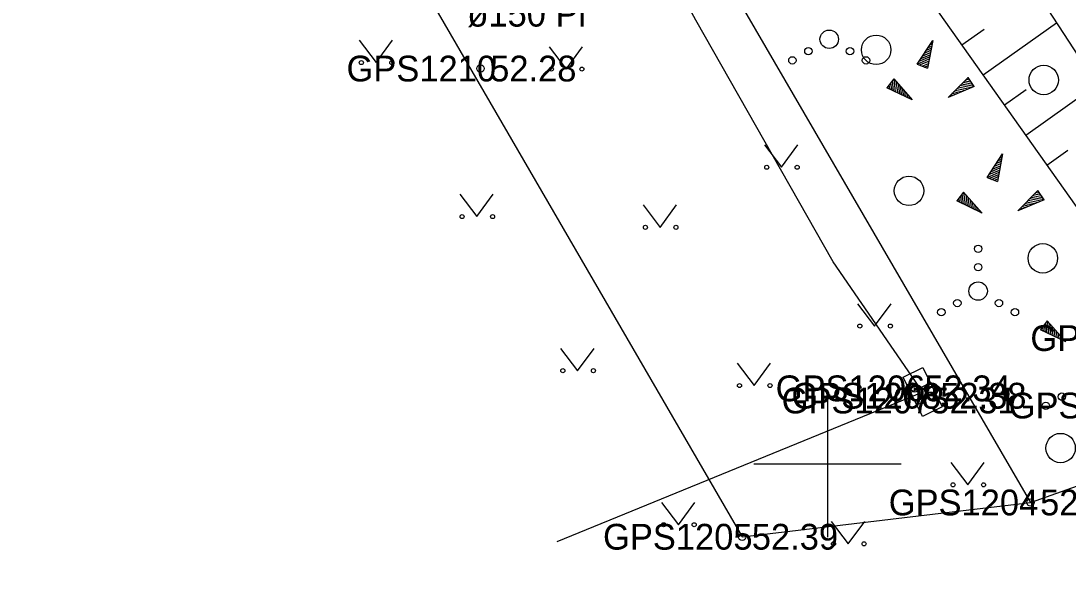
# Model space of a CAD drawing. Extents: x 551623 to 559850, y 6561220 to 6567135.
# Drawn here: x 555228.1 to 555256.53, y 6565096.73 to 6565112.03 of the extents above; entities that cross this region are included whole.
import ezdxf

# ---------------------------------------------------------------- set-up
doc = ezdxf.new("R2010")
doc.units = 0
for name, color, linetype in [('DTRASS', 7, 'Continuous'), ('ELRAJATISMP', 7, 'Continuous'), ('HALJASTUS', 7, 'Continuous'), ('KORGUS-EH2000', 7, 'Continuous'), ('MOOTKORG-EH2000', 7, 'Continuous'), ('MOOTMPUNKT', 7, 'Continuous'), ('MOOTNR', 7, 'Continuous'), ('MOOTPIIR', 7, 'Continuous'), ('MPKAABEL', 7, 'Continuous'), ('RELJEEF', 7, 'Continuous'), ('VEEKOGU', 7, 'Continuous'), ('VORK', 7, 'Continuous')]:
    doc.layers.add(name, color=color, linetype=linetype)

msp = doc.modelspace()

# ---------------------------------------------------------------- linework, layer by layer
at = {"layer": 'ELRAJATISMP'}
for p, q in [((555252.796, 6565102.199), (555252.26, 6565101.936)), ((555252.915, 6565101.956), (555252.38, 6565101.692))]:
    msp.add_line(p, q, dxfattribs=at)
msp.add_lwpolyline([(555252.592, 6565102.614), (555253.119, 6565101.542), (555252.583, 6565101.278), (555252.056, 6565102.35)], close=True, dxfattribs=at)
at = {"layer": 'HALJASTUS'}
for p, q in [((555237.28, 6565111.502), (555237.744, 6565110.895)), ((555237.744, 6565110.895), (555238.189, 6565111.502)), ((555242.44, 6565111.325), (555242.903, 6565110.718)), ((555242.903, 6565110.718), (555243.349, 6565111.325)), ((555248.287, 6565108.658), (555248.751, 6565108.051)), ((555248.751, 6565108.051), (555249.196, 6565108.658)), ((555240.017, 6565107.317), (555240.48, 6565106.711)), ((555240.48, 6565106.711), (555240.926, 6565107.317)), ((555244.994, 6565107.027), (555245.457, 6565106.42)), ((555245.457, 6565106.42), (555245.903, 6565107.027)), ((555250.817, 6565104.345), (555251.281, 6565103.738)), ((555251.281, 6565103.738), (555251.726, 6565104.345)), ((555242.753, 6565103.133), (555243.216, 6565102.526)), ((555243.216, 6565102.526), (555243.662, 6565103.133)), ((555247.548, 6565102.728), (555248.012, 6565102.122)), ((555248.012, 6565102.122), (555248.457, 6565102.728)), ((555253.348, 6565100.032), (555253.811, 6565099.426)), ((555253.811, 6565099.426), (555254.256, 6565100.032)), ((555245.489, 6565098.948), (555245.953, 6565098.341)), ((555245.953, 6565098.341), (555246.398, 6565098.948)), ((555250.103, 6565098.43), (555250.566, 6565097.823)), ((555250.566, 6565097.823), (555251.012, 6565098.43))]:
    msp.add_line(p, q, dxfattribs=at)
msp.add_lwpolyline([(555235.12, 6565151.155), (555232.135, 6565148.949), (555229.151, 6565146.49), (555228.521, 6565144.196), (555233.66, 6565136.637), (555246.422, 6565114.586), (555255.514, 6565098.946)], dxfattribs=at)
for centre, radius in [((555250.047, 6565111.53), 0.25), ((555251.323, 6565111.241), 0.4), ((555249.482, 6565111.205), 0.1), ((555250.612, 6565111.205), 0.1), ((555237.343, 6565110.895), 0.055), ((555238.171, 6565110.895), 0.055), ((555249.047, 6565110.955), 0.1), ((555251.047, 6565110.955), 0.1), ((555242.502, 6565110.718), 0.055), ((555243.331, 6565110.718), 0.055), ((555255.873, 6565110.422), 0.4), ((555248.35, 6565108.051), 0.055), ((555249.178, 6565108.051), 0.055), ((555252.214, 6565107.41), 0.4), ((555240.079, 6565106.711), 0.055), ((555240.908, 6565106.711), 0.055), ((555245.056, 6565106.42), 0.055), ((555245.885, 6565106.42), 0.055), ((555254.092, 6565105.838), 0.1), ((555255.849, 6565105.579), 0.4), ((555254.092, 6565105.338), 0.1), ((555254.092, 6565104.688), 0.25), ((555253.527, 6565104.363), 0.1), ((555254.657, 6565104.363), 0.1), ((555253.092, 6565104.113), 0.1), ((555255.092, 6565104.113), 0.1), ((555250.88, 6565103.738), 0.055), ((555251.709, 6565103.738), 0.055), ((555242.815, 6565102.526), 0.055), ((555243.644, 6565102.526), 0.055), ((555247.611, 6565102.122), 0.055), ((555248.44, 6565102.122), 0.055), ((555256.365, 6565101.82), 0.1), ((555255.93, 6565101.57), 0.1), ((555256.331, 6565100.424), 0.4), ((555253.41, 6565099.426), 0.055), ((555254.239, 6565099.426), 0.055), ((555245.552, 6565098.341), 0.055), ((555246.381, 6565098.341), 0.055), ((555250.165, 6565097.823), 0.055), ((555250.994, 6565097.823), 0.055)]:
    msp.add_circle(centre, radius, dxfattribs=at)
at = {"layer": 'KORGUS-EH2000'}
for centre in [(555240.581, 6565110.733), (555255.514, 6565098.946), (555247.686, 6565098.015)]:
    msp.add_circle(centre, 0.1, dxfattribs=at)
at = {"layer": 'MOOTMPUNKT'}
for centre in [(555240.581, 6565110.733), (555252.374, 6565102.046), (555252.536, 6565101.717), (555252.801, 6565101.846), (555255.514, 6565098.946), (555247.686, 6565098.015)]:
    msp.add_circle(centre, 0.1, dxfattribs=at)
at = {"layer": 'MOOTPIIR'}
msp.add_lwpolyline([(555147.465, 6565082.979), (555153.125, 6565104.459), (555157.981, 6565122.311), (555163.2, 6565141.618), (555175.303, 6565138.726), (555190.232, 6565137.368), (555210.946, 6565134.177), (555222.4, 6565133.017), (555236.459, 6565117.362), (555247.686, 6565098.015), (555255.514, 6565098.946), (555277.06, 6565106.584), (555291.997, 6565107.634)], dxfattribs=at)
at = {"layer": 'MPKAABEL'}
msp.add_line((555252.588, 6565101.946), (555242.652, 6565097.876), dxfattribs=at)
msp.add_lwpolyline([(555252.588, 6565101.946), (555250.157, 6565105.485), (555246.43, 6565112.048), (555243.328, 6565117.686), (555240.248, 6565123.284), (555235.885, 6565131.607), (555233.393, 6565136.173), (555233.034, 6565137.981), (555233.62, 6565138.358), (555237.1, 6565137.907), (555242.704, 6565136.954), (555245.573, 6565136.455), (555256.506, 6565134.49), (555262.887, 6565133.288), (555269.268, 6565132.087), (555280.849, 6565129.896)], dxfattribs=at)
at = {"layer": 'RELJEEF'}
for p, q in [((555253.649, 6565111.376), (555254.257, 6565111.807)), ((555254.227, 6565110.56), (555256.224, 6565111.974)), ((555252.439, 6565110.855), (555252.859, 6565111.495)), ((555252.859, 6565111.495), (555252.719, 6565110.74)), ((555252.834, 6565111.455), (555252.854, 6565111.465)), ((555252.639, 6565111.155), (555252.809, 6565111.23)), ((555252.689, 6565111.23), (555252.819, 6565111.29)), ((555252.734, 6565111.305), (555252.834, 6565111.345)), ((555252.784, 6565111.38), (555252.844, 6565111.405)), ((555252.439, 6565110.855), (555252.764, 6565110.995)), ((555252.489, 6565110.93), (555252.774, 6565111.05)), ((555252.504, 6565110.83), (555252.754, 6565110.935)), ((555252.539, 6565111.005), (555252.789, 6565111.11)), ((555252.589, 6565111.08), (555252.714, 6565111.135)), ((555252.714, 6565111.135), (555252.799, 6565111.17)), ((555252.439, 6565110.855), (555252.719, 6565110.74)), ((555252.439, 6565110.855), (555252.439, 6565110.855)), ((555252.569, 6565110.8), (555252.744, 6565110.875)), ((555252.639, 6565110.775), (555252.734, 6565110.815)), ((555252.704, 6565110.75), (555252.719, 6565110.755)), ((555251.798, 6565110.454), (555251.613, 6565110.214)), ((555251.713, 6565110.344), (555251.738, 6565110.159)), ((555251.753, 6565110.399), (555251.788, 6565110.129)), ((555251.798, 6565110.454), (555252.303, 6565109.884)), ((555251.798, 6565110.454), (555251.843, 6565110.104)), ((555251.798, 6565110.454), (555251.798, 6565110.454)), ((555251.858, 6565110.389), (555251.898, 6565110.079)), ((555253.277, 6565109.949), (555253.817, 6565110.494)), ((555253.947, 6565110.299), (555253.682, 6565110.354)), ((555253.907, 6565110.359), (555253.722, 6565110.394)), ((555253.867, 6565110.419), (555253.767, 6565110.439)), ((555253.827, 6565110.479), (555253.807, 6565110.479)), ((555253.987, 6565110.244), (555253.817, 6565110.494)), ((555252.303, 6565109.884), (555251.613, 6565110.214)), ((555251.623, 6565110.229), (555251.628, 6565110.209)), ((555251.668, 6565110.284), (555251.683, 6565110.184)), ((555251.918, 6565110.319), (555251.953, 6565110.054)), ((555251.978, 6565110.254), (555251.993, 6565110.114)), ((555251.993, 6565110.114), (555252.008, 6565110.024)), ((555252.033, 6565110.184), (555252.063, 6565109.999)), ((555252.093, 6565110.119), (555252.113, 6565109.974)), ((555252.153, 6565110.049), (555252.168, 6565109.949)), ((555253.987, 6565110.244), (555253.277, 6565109.949)), ((555253.487, 6565110.034), (555253.382, 6565110.054)), ((555253.567, 6565110.069), (555253.427, 6565110.099)), ((555253.652, 6565110.104), (555253.467, 6565110.139)), ((555253.602, 6565110.164), (555253.512, 6565110.184)), ((555253.817, 6565110.174), (555253.552, 6565110.224)), ((555253.902, 6565110.209), (555253.597, 6565110.269)), ((555253.737, 6565110.139), (555253.602, 6565110.164)), ((555253.987, 6565110.244), (555253.637, 6565110.309)), ((555253.987, 6565110.244), (555253.987, 6565110.244)), ((555254.805, 6565109.744), (555255.394, 6565110.161)), ((555255.383, 6565108.927), (555257.316, 6565110.297)), ((555252.213, 6565109.984), (555252.223, 6565109.919)), ((555252.273, 6565109.914), (555252.278, 6565109.894)), ((555253.317, 6565109.964), (555253.302, 6565109.969)), ((555253.402, 6565109.999), (555253.342, 6565110.014)), ((555254.335, 6565107.778), (555254.755, 6565108.418)), ((555254.755, 6565108.418), (555254.615, 6565107.663)), ((555254.73, 6565108.378), (555254.75, 6565108.388)), ((555255.961, 6565108.111), (555256.531, 6565108.515)), ((555254.485, 6565108.003), (555254.61, 6565108.058)), ((555254.535, 6565108.078), (555254.705, 6565108.153)), ((555254.585, 6565108.153), (555254.715, 6565108.213)), ((555254.61, 6565108.058), (555254.695, 6565108.093)), ((555254.63, 6565108.228), (555254.73, 6565108.268)), ((555254.68, 6565108.303), (555254.74, 6565108.328)), ((555254.335, 6565107.778), (555254.66, 6565107.918)), ((555254.335, 6565107.778), (555254.615, 6565107.663)), ((555254.335, 6565107.778), (555254.335, 6565107.778)), ((555254.385, 6565107.853), (555254.67, 6565107.973)), ((555254.4, 6565107.753), (555254.65, 6565107.858)), ((555254.435, 6565107.928), (555254.685, 6565108.033)), ((555254.465, 6565107.723), (555254.64, 6565107.798)), ((555254.535, 6565107.698), (555254.63, 6565107.738)), ((555254.6, 6565107.673), (555254.615, 6565107.678)), ((555253.694, 6565107.377), (555253.509, 6565107.137)), ((555253.564, 6565107.207), (555253.579, 6565107.107)), ((555253.609, 6565107.267), (555253.634, 6565107.082)), ((555253.649, 6565107.322), (555253.684, 6565107.052)), ((555253.694, 6565107.377), (555254.199, 6565106.807)), ((555253.694, 6565107.377), (555253.739, 6565107.027)), ((555253.694, 6565107.377), (555253.694, 6565107.377)), ((555253.754, 6565107.312), (555253.794, 6565107.002)), ((555253.814, 6565107.242), (555253.849, 6565106.977)), ((555255.173, 6565106.872), (555255.713, 6565107.417)), ((555255.883, 6565107.167), (555255.533, 6565107.232)), ((555255.843, 6565107.222), (555255.578, 6565107.277)), ((555255.803, 6565107.282), (555255.618, 6565107.317)), ((555255.763, 6565107.342), (555255.663, 6565107.362)), ((555255.723, 6565107.402), (555255.703, 6565107.402)), ((555255.883, 6565107.167), (555255.713, 6565107.417)), ((555254.199, 6565106.807), (555253.509, 6565107.137)), ((555253.519, 6565107.152), (555253.524, 6565107.132)), ((555253.874, 6565107.177), (555253.889, 6565107.037)), ((555253.889, 6565107.037), (555253.904, 6565106.947)), ((555253.929, 6565107.107), (555253.959, 6565106.922)), ((555253.989, 6565107.042), (555254.009, 6565106.897)), ((555254.049, 6565106.972), (555254.064, 6565106.872)), ((555255.883, 6565107.167), (555255.173, 6565106.872)), ((555255.298, 6565106.922), (555255.238, 6565106.937)), ((555255.383, 6565106.957), (555255.278, 6565106.977)), ((555255.463, 6565106.992), (555255.323, 6565107.022)), ((555255.548, 6565107.027), (555255.363, 6565107.062)), ((555255.498, 6565107.087), (555255.408, 6565107.107)), ((555255.713, 6565107.097), (555255.448, 6565107.147)), ((555255.798, 6565107.132), (555255.493, 6565107.192)), ((555255.633, 6565107.062), (555255.498, 6565107.087)), ((555255.883, 6565107.167), (555255.883, 6565107.167)), ((555254.109, 6565106.907), (555254.119, 6565106.842)), ((555254.169, 6565106.837), (555254.174, 6565106.817)), ((555255.213, 6565106.887), (555255.198, 6565106.892)), ((555255.969, 6565103.877), (555255.784, 6565103.637)), ((555255.924, 6565103.822), (555255.959, 6565103.552)), ((555255.969, 6565103.877), (555256.474, 6565103.307)), ((555255.969, 6565103.877), (555256.014, 6565103.527)), ((555255.969, 6565103.877), (555255.969, 6565103.877)), ((555256.029, 6565103.812), (555256.069, 6565103.502)), ((555256.474, 6565103.307), (555255.784, 6565103.637)), ((555255.794, 6565103.652), (555255.799, 6565103.632)), ((555255.839, 6565103.707), (555255.854, 6565103.607)), ((555255.884, 6565103.767), (555255.909, 6565103.582)), ((555256.089, 6565103.742), (555256.124, 6565103.477)), ((555256.149, 6565103.677), (555256.164, 6565103.537)), ((555256.164, 6565103.537), (555256.179, 6565103.447)), ((555256.204, 6565103.607), (555256.234, 6565103.422)), ((555256.264, 6565103.542), (555256.284, 6565103.397)), ((555256.324, 6565103.472), (555256.339, 6565103.372)), ((555256.384, 6565103.407), (555256.394, 6565103.342)), ((555256.444, 6565103.337), (555256.449, 6565103.317))]:
    msp.add_line(p, q, dxfattribs=at)
msp.add_lwpolyline([(555267.243, 6565100.718), (555264.574, 6565104.451), (555253.061, 6565121.25), (555242.65, 6565138.338), (555234.145, 6565148.829), (555233.386, 6565148.636), (555231.367, 6565148.23), (555230.85, 6565146.543), (555236.09, 6565137.882), (555248.799, 6565118.225), (555259.289, 6565103.411), (555261.934, 6565099.868)], dxfattribs=at)
at = {"layer": 'VEEKOGU'}
msp.add_lwpolyline([(555265.45, 6565099.986), (555262.604, 6565103.817), (555251.937, 6565120.038), (555239.993, 6565138.74), (555233.721, 6565147.576), (555233.071, 6565146.869), (555239.071, 6565138.07), (555251.323, 6565119.495), (555261.764, 6565103.47), (555264.187, 6565099.861)], dxfattribs=at)
at = {"layer": 'VORK'}
for p, q in [((555250, 6565102), (555250, 6565098)), ((555248, 6565100), (555252, 6565100))]:
    msp.add_line(p, q, dxfattribs=at)

# ---------------------------------------------------------------- texts
at = {"layer": 'DTRASS'}
msp.add_text('ø150 Pl', height=0.7, dxfattribs=at).set_placement((555240.221, 6565111.873))
at = {"layer": 'KORGUS-EH2000'}
for s, p in [(' 52.28', (555240.581, 6565110.383)), (' 52.38', (555255.514, 6565098.596)), (' 52.39', (555247.686, 6565097.665))]:
    msp.add_text(s, height=0.7, dxfattribs=at).set_placement(p)
at = {"layer": 'MOOTKORG-EH2000'}
for s, p in [(' 52.28', (555240.581, 6565110.383)), (' 52.34', (555252.374, 6565101.696)), (' 52.31', (555252.536, 6565101.366)), (' 52.38', (555252.801, 6565101.496)), (' 52.38', (555255.514, 6565098.596)), (' 52.39', (555247.686, 6565097.665))]:
    msp.add_text(s, height=0.7, dxfattribs=at).set_placement(p)
at = {"layer": 'MOOTNR'}
for s, p in [('GPS1210 ', (555236.941, 6565110.383)), ('GPS1202 ', (555255.51, 6565103.061)), ('GPS1206 ', (555248.594, 6565101.696)), ('GPS1207 ', (555248.756, 6565101.366)), ('GPS1208 ', (555249.022, 6565101.496)), ('GPS1203 ', (555254.921, 6565101.229)), ('GPS1204 ', (555251.664, 6565098.596)), ('GPS1205 ', (555243.906, 6565097.665))]:
    msp.add_text(s, height=0.7, dxfattribs=at).set_placement(p)

doc.saveas('drawing.dxf')
